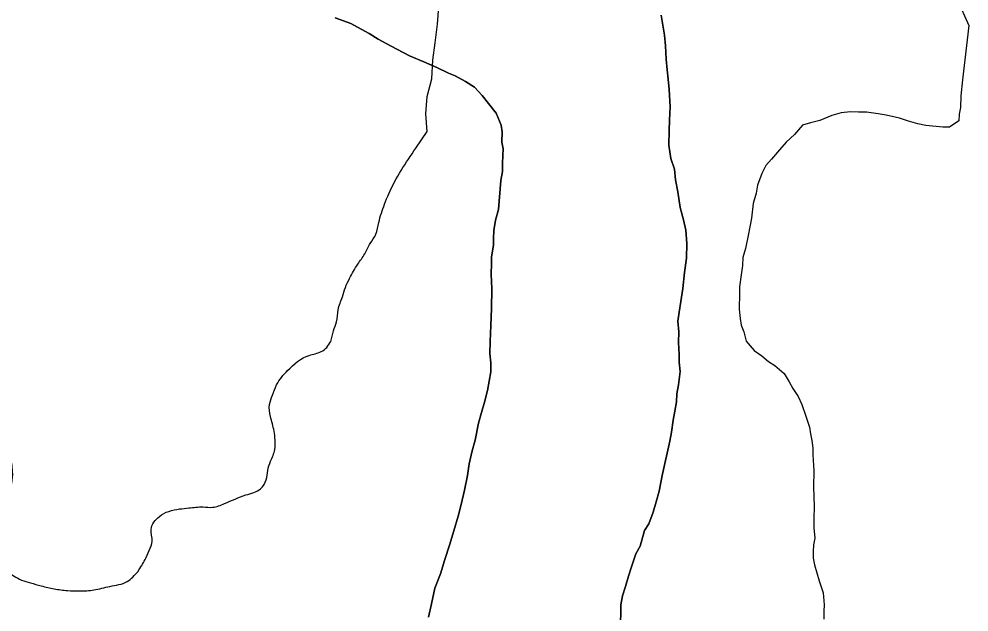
# Model space of a CAD drawing. Extents: x 2.4 to 73.1, y 4.5 to 25.6.
# Drawn here: x 48.1627 to 48.2993, y 21.3538 to 21.4391 of the extents above; entities that cross this region are included whole.
import ezdxf

# ---------------------------------------------------------------- set-up
doc = ezdxf.new("R2010")
doc.units = 0
for name, color, linetype in [('GM_X_Major_River', 7, 'Continuous'), ('GM_X_Minor_Lake', 7, 'Continuous'), ('GM_X_Minor_River', 7, 'Continuous')]:
    doc.layers.add(name, color=color, linetype=linetype)

msp = doc.modelspace()

# ---------------------------------------------------------------- linework, layer by layer
at = {"layer": 'GM_X_Major_River'}
for points in [[(48.20818, 21.43931), (48.21044, 21.43847), (48.21194, 21.43766), (48.21306, 21.43706), (48.21437, 21.43625), (48.21624, 21.43524), (48.21886, 21.43382), (48.22093, 21.43299), (48.22281, 21.43217), (48.22449, 21.43135), (48.22543, 21.43094)], [(48.22543, 21.43094), (48.22449, 21.43135), (48.22281, 21.43217), (48.22093, 21.43299), (48.21886, 21.43382), (48.21624, 21.43524), (48.21437, 21.43625), (48.21306, 21.43706), (48.21194, 21.43766), (48.21044, 21.43847), (48.20818, 21.43931)], [(48.24919, 21.35216), (48.24925, 21.35387), (48.24928, 21.35482), (48.24951, 21.35614), (48.24994, 21.35746), (48.25036, 21.35897), (48.25079, 21.36029), (48.25142, 21.36217), (48.25203, 21.36329), (48.25267, 21.36555), (48.25327, 21.36648), (48.2539, 21.36818), (48.25432, 21.36968), (48.25475, 21.37119), (48.25521, 21.37346), (48.25632, 21.37837), (48.25655, 21.37969), (48.25679, 21.38139), (48.25703, 21.38272), (48.25726, 21.38404), (48.2573, 21.38518), (48.25753, 21.38651), (48.25778, 21.3884), (48.25763, 21.38974), (48.25767, 21.39088), (48.25753, 21.39259), (48.25758, 21.39411), (48.25744, 21.39564), (48.25767, 21.39696), (48.25791, 21.39848), (48.25816, 21.40037), (48.25842, 21.40265), (48.25868, 21.40473), (48.25875, 21.40682), (48.25862, 21.40873), (48.25829, 21.41026), (48.25777, 21.41199), (48.25746, 21.41428), (48.25714, 21.41601), (48.25699, 21.41753), (48.25647, 21.41907), (48.25615, 21.42098), (48.25622, 21.42308), (48.25627, 21.4246), (48.25633, 21.4265), (48.25622, 21.42897), (48.25608, 21.4305), (48.25593, 21.43184), (48.25579, 21.43336), (48.25566, 21.43527), (48.25552, 21.4368), (48.25536, 21.43794), (48.25504, 21.43967)], [(48.25504, 21.43967), (48.25536, 21.43794), (48.25552, 21.4368), (48.25566, 21.43527), (48.25579, 21.43336), (48.25593, 21.43184), (48.25608, 21.4305), (48.25622, 21.42897), (48.25633, 21.4265), (48.25627, 21.4246), (48.25622, 21.42308), (48.25615, 21.42098), (48.25647, 21.41907), (48.25699, 21.41753), (48.25714, 21.41601), (48.25746, 21.41428), (48.25777, 21.41199), (48.25829, 21.41026), (48.25862, 21.40873), (48.25875, 21.40682), (48.25868, 21.40473), (48.25842, 21.40265), (48.25816, 21.40037), (48.25791, 21.39848), (48.25767, 21.39696), (48.25744, 21.39564), (48.25758, 21.39411), (48.25753, 21.39259), (48.25767, 21.39088), (48.25763, 21.38974), (48.25778, 21.3884), (48.25753, 21.38651), (48.2573, 21.38518), (48.25726, 21.38404), (48.25703, 21.38272), (48.25679, 21.38139), (48.25655, 21.37969), (48.25632, 21.37837), (48.25521, 21.37346), (48.25475, 21.37119), (48.25432, 21.36968), (48.2539, 21.36818), (48.25327, 21.36648), (48.25267, 21.36555), (48.25203, 21.36329), (48.25142, 21.36217), (48.25079, 21.36029), (48.25036, 21.35897), (48.24994, 21.35746), (48.24951, 21.35614), (48.24928, 21.35482), (48.24925, 21.35387), (48.24919, 21.35216)], [(48.22543, 21.43094), (48.22693, 21.43013), (48.22824, 21.42933), (48.22934, 21.42815), (48.23026, 21.42698), (48.23135, 21.42561), (48.23206, 21.42387), (48.23222, 21.42292), (48.23217, 21.4214), (48.23233, 21.42044), (48.2323, 21.41949), (48.23227, 21.41835), (48.23223, 21.41721), (48.232, 21.41589), (48.23167, 21.41171), (48.23124, 21.4102), (48.23101, 21.40869), (48.23097, 21.40755), (48.23094, 21.4066), (48.23069, 21.4049), (48.23066, 21.40395), (48.23062, 21.40243), (48.23074, 21.40033), (48.23065, 21.39748), (48.23057, 21.39501), (48.2305, 21.39273), (48.23044, 21.39102), (48.23059, 21.38968), (48.23055, 21.38835), (48.23031, 21.38703), (48.23008, 21.3857), (48.22965, 21.384), (48.22922, 21.3825), (48.22879, 21.38099), (48.22833, 21.37853), (48.2279, 21.37702), (48.22746, 21.37514), (48.22721, 21.37343), (48.22677, 21.37135), (48.22632, 21.36928), (48.22588, 21.36758), (48.22525, 21.36551), (48.22461, 21.36343), (48.22397, 21.36136), (48.22333, 21.35929), (48.22251, 21.35723), (48.22205, 21.35496), (48.22161, 21.35307)], [(48.22161, 21.35307), (48.22205, 21.35496), (48.22251, 21.35723), (48.22333, 21.35929), (48.22397, 21.36136), (48.22461, 21.36343), (48.22525, 21.36551), (48.22588, 21.36758), (48.22632, 21.36928), (48.22677, 21.37135), (48.22721, 21.37343), (48.22746, 21.37514), (48.2279, 21.37702), (48.22833, 21.37853), (48.22879, 21.38099), (48.22922, 21.3825), (48.22965, 21.384), (48.23008, 21.3857), (48.23031, 21.38703), (48.23055, 21.38835), (48.23059, 21.38968), (48.23044, 21.39102), (48.2305, 21.39273), (48.23057, 21.39501), (48.23065, 21.39748), (48.23074, 21.40033), (48.23062, 21.40243), (48.23066, 21.40395), (48.23069, 21.4049), (48.23094, 21.4066), (48.23097, 21.40755), (48.23101, 21.40869), (48.23124, 21.4102), (48.23167, 21.41171), (48.232, 21.41589), (48.23223, 21.41721), (48.23227, 21.41835), (48.2323, 21.41949), (48.23233, 21.42044), (48.23217, 21.4214), (48.23222, 21.42292), (48.23206, 21.42387), (48.23135, 21.42561), (48.23026, 21.42698), (48.22934, 21.42815), (48.22824, 21.42933), (48.22693, 21.43013), (48.22543, 21.43094)]]:
    msp.add_lwpolyline(points, dxfattribs=at)
at = {"layer": 'GM_X_Minor_Lake'}
msp.add_lwpolyline([(48.21978, 21.42055), (48.22141, 21.42296), (48.22124, 21.42548), (48.22141, 21.42799), (48.22208, 21.43051), (48.22225, 21.4332), (48.22258, 21.43572), (48.22291, 21.43841), (48.22308, 21.44092), (48.22274, 21.44596), (48.2229, 21.44848), (48.2229, 21.4562), (48.22306, 21.45872), (48.22289, 21.46141), (48.22272, 21.46393), (48.22222, 21.46644), (48.22104, 21.46896), (48.21969, 21.47165), (48.21852, 21.47416), (48.21751, 21.47668), (48.21633, 21.47937), (48.21566, 21.48188), (48.21465, 21.48457), (48.21437, 21.48557)], dxfattribs=at)
for points in [[(48.04092, 21.44901), (48.04076, 21.44282), (48.04034, 21.4415), (48.03934, 21.43944), (48.03853, 21.43756), (48.03773, 21.43606), (48.03711, 21.43437), (48.03687, 21.43248), (48.0366, 21.42925), (48.03656, 21.42792), (48.03613, 21.42603), (48.03605, 21.42281), (48.0362, 21.42128), (48.03673, 21.41975), (48.03782, 21.41801), (48.0393, 21.41626), (48.04226, 21.41314), (48.04393, 21.41157), (48.04484, 21.41003), (48.04589, 21.40658), (48.04604, 21.40506), (48.04676, 21.40352), (48.04729, 21.40198), (48.04799, 21.39987), (48.0487, 21.39795), (48.04999, 21.3964), (48.0513, 21.39522), (48.05317, 21.39403), (48.05467, 21.39323), (48.05617, 21.39262), (48.05787, 21.39201), (48.05994, 21.39119), (48.06201, 21.39056), (48.06391, 21.39032), (48.06523, 21.3901), (48.06675, 21.39006), (48.06884, 21.38981), (48.07169, 21.38974), (48.07454, 21.38985), (48.07759, 21.39015), (48.0795, 21.39029), (48.0816, 21.39061), (48.08427, 21.39073), (48.08599, 21.39106), (48.08751, 21.39121), (48.09018, 21.39152), (48.09267, 21.39203), (48.09687, 21.39286), (48.10166, 21.39406), (48.10493, 21.39531), (48.10876, 21.39653), (48.11202, 21.39759), (48.1145, 21.3979), (48.1166, 21.39822), (48.11965, 21.39833), (48.12175, 21.39866), (48.12328, 21.39881), (48.12594, 21.39874), (48.12726, 21.39851), (48.12878, 21.39828), (48.13029, 21.39786), (48.13293, 21.39722), (48.13689, 21.39597), (48.1384, 21.39536), (48.14047, 21.39474), (48.14216, 21.39374), (48.14403, 21.39274), (48.14552, 21.39156), (48.14815, 21.38997), (48.14965, 21.38936), (48.15116, 21.38894), (48.15342, 21.38793), (48.15661, 21.38632), (48.15793, 21.38591), (48.15846, 21.38456), (48.15936, 21.38264), (48.16078, 21.3788), (48.16147, 21.37612), (48.16179, 21.37364), (48.16155, 21.37194), (48.16056, 21.37025), (48.15782, 21.36729), (48.1572, 21.36559), (48.15735, 21.36407), (48.15807, 21.36234), (48.15935, 21.36059), (48.16104, 21.3596), (48.1631, 21.3584), (48.16442, 21.35799), (48.16593, 21.35757), (48.16782, 21.35714), (48.16971, 21.3569), (48.17142, 21.35685), (48.17352, 21.35698), (48.17581, 21.35749), (48.1783, 21.35819), (48.17986, 21.35966)], [(48.17986, 21.35966), (48.18086, 21.36135), (48.18146, 21.36266), (48.18188, 21.36398), (48.18173, 21.3657), (48.18292, 21.36756), (48.18428, 21.36829), (48.18581, 21.36863), (48.18714, 21.36878), (48.18924, 21.36892), (48.19057, 21.36888), (48.19229, 21.3694), (48.19537, 21.37065), (48.19748, 21.37155), (48.19828, 21.37285), (48.1985, 21.37418), (48.19892, 21.3755), (48.19953, 21.37719), (48.19957, 21.37852), (48.19941, 21.37985), (48.1989, 21.38196), (48.19876, 21.38367), (48.19917, 21.38499), (48.19978, 21.3865), (48.20136, 21.38854), (48.20446, 21.39074), (48.20618, 21.39127), (48.20755, 21.39275), (48.20797, 21.39426), (48.20839, 21.39558), (48.20862, 21.39728), (48.20924, 21.39916), (48.20966, 21.40048), (48.21026, 21.4018), (48.21146, 21.40386), (48.21245, 21.40535), (48.21325, 21.40685), (48.21405, 21.40816), (48.21447, 21.40986), (48.2153, 21.41249), (48.21591, 21.414), (48.21978, 21.42055)]]:
    msp.add_spline(points, degree=3, dxfattribs=at)
at = {"layer": 'GM_X_Minor_River'}
for points in [[(48.29763, 21.44201), (48.29931, 21.43821)], [(48.29931, 21.43821), (48.29837, 21.43037), (48.29813, 21.42809), (48.2981, 21.42638), (48.29789, 21.42543), (48.29786, 21.42448), (48.29651, 21.42356), (48.29556, 21.42358), (48.29309, 21.42382), (48.29195, 21.42404), (48.29063, 21.42445), (48.2893, 21.42486), (48.28741, 21.42528), (48.28627, 21.4255), (48.28456, 21.42573), (48.28342, 21.42575), (48.28228, 21.42578), (48.28094, 21.42562), (48.2796, 21.42526), (48.27787, 21.42454), (48.27653, 21.42419), (48.27538, 21.42384), (48.27421, 21.42253), (48.27305, 21.42141), (48.27207, 21.42029), (48.2709, 21.41899), (48.27012, 21.41805), (48.26952, 21.41692), (48.26892, 21.41522), (48.2687, 21.41409), (48.26829, 21.41257), (48.26805, 21.41048), (48.26762, 21.40821), (48.2672, 21.40612), (48.26679, 21.4048), (48.26676, 21.40366), (48.26655, 21.40233), (48.26632, 21.40062), (48.2663, 21.39967), (48.26625, 21.39739), (48.26641, 21.39605), (48.26658, 21.3951), (48.26694, 21.39414), (48.2673, 21.3928), (48.26841, 21.39144), (48.26953, 21.39065), (48.27047, 21.38987), (48.27141, 21.38928), (48.27272, 21.38811), (48.27345, 21.38695), (48.274, 21.38599), (48.27474, 21.38483), (48.27529, 21.38367), (48.27583, 21.38214), (48.27636, 21.38041), (48.27653, 21.37946), (48.2767, 21.3785), (48.27687, 21.37736), (48.27685, 21.37641), (48.27699, 21.37412), (48.27694, 21.37184), (48.27707, 21.36898), (48.27703, 21.36726), (48.277, 21.36593), (48.27716, 21.36441), (48.27695, 21.36346), (48.27693, 21.36251), (48.27691, 21.36156), (48.27708, 21.3606), (48.27744, 21.35945), (48.27779, 21.3583), (48.27833, 21.35658), (48.27848, 21.35486), (48.27846, 21.35391), (48.27844, 21.35277)]]:
    msp.add_lwpolyline(points, dxfattribs=at)

doc.saveas('drawing.dxf')
